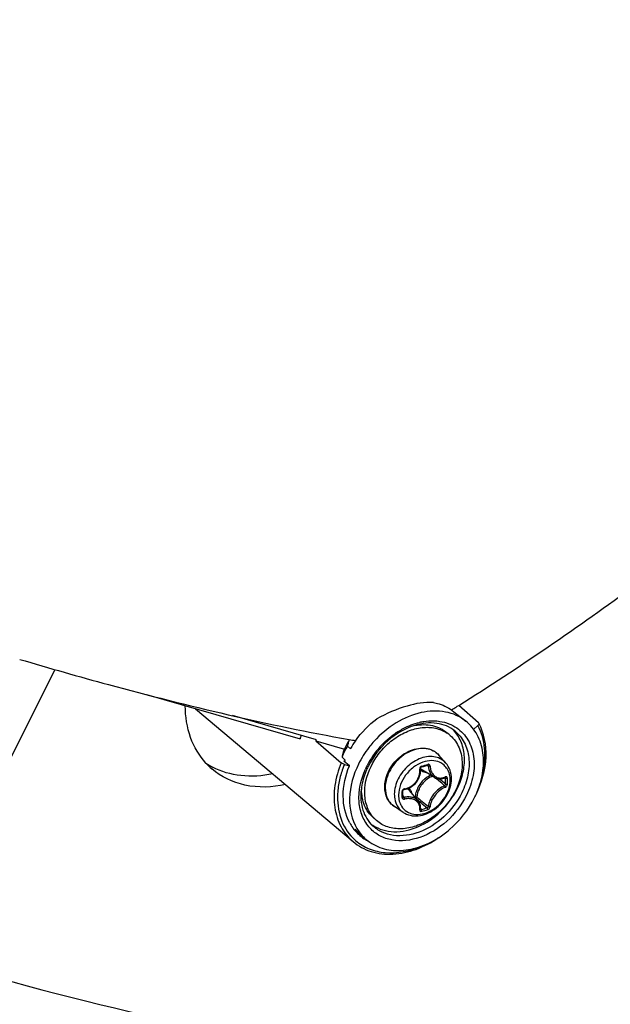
# Model space of a CAD drawing. Header units: millimetres. Extents: x 0 to 420, y 0 to 297.
# Tile 349 of 502: x 346.23 to 350.96, y 170.7 to 178.57. Entities that reach past the tile are written whole.
import ezdxf

# ---------------------------------------------------------------- set-up
doc = ezdxf.new("R2010")
doc.units = ezdxf.units.MM
doc.header["$LTSCALE"] = 23.1
doc.layers.get('0').update_dxf_attribs({"linetype": 'CONTINUOUS'})
doc.layers.add('02___PRT_ALL_AXES', color=7, linetype='CONTINUOUS')

msp = doc.modelspace()

# ---------------------------------------------------------------- linework, layer by layer
at = {"color": 7, "linetype": 'CONTINUOUS'}
for p, q in [((345.3779, 171.1115), (346.5157, 173.3716)), ((347.2466, 173.1718), (348.474, 172.8175)), ((349.7316, 173.0787), (349.7434, 173.0862)), ((349.7316, 173.0787), (349.7434, 173.0862)), ((349.9017, 172.9455), (349.7434, 173.0862)), ((347.639, 173.0585), (348.8984, 171.9966)), ((348.6046, 172.8105), (347.9351, 173.0038)), ((349.6853, 173.0499), (349.6931, 173.0548)), ((349.6853, 173.0498), (349.6932, 173.0547)), ((349.705, 173.0357), (349.8003, 172.9596)), ((349.2572, 172.8761), (349.2582, 172.8767)), ((349.2576, 172.8749), (349.2586, 172.8755)), ((349.6756, 172.845), (349.6506, 172.8667)), ((349.8965, 172.9239), (349.8623, 172.8943)), ((348.6009, 172.8016), (348.6046, 172.8105)), ((348.6009, 172.8016), (348.8287, 172.7358)), ((348.6009, 172.8016), (348.8036, 172.6276)), ((348.8633, 172.8024), (348.8599, 172.7885)), ((348.8641, 172.8044), (348.8633, 172.8024)), ((348.9183, 172.8038), (348.919, 172.8048)), ((348.9186, 172.8036), (348.9194, 172.8046)), ((348.82, 172.7149), (348.8203, 172.7159)), ((348.8531, 172.7601), (348.8767, 172.7391)), ((348.8767, 172.7391), (348.8772, 172.7401)), ((348.8098, 172.6726), (348.8334, 172.6516)), ((348.8341, 172.6418), (348.8256, 172.6413)), ((348.8686, 172.6031), (348.8256, 172.6413)), ((348.8285, 172.6146), (348.8686, 172.6031)), ((349.6405, 172.6251), (349.5851, 172.6876)), ((349.4303, 172.5195), (349.4338, 172.5321)), ((349.4338, 172.5321), (349.4362, 172.5449)), ((349.4362, 172.5449), (349.4374, 172.5578)), ((349.4366, 172.5826), (349.4369, 172.5842)), ((349.4366, 172.5812), (349.4366, 172.5826)), ((349.4375, 172.5707), (349.4366, 172.5812)), ((349.4369, 172.5842), (349.4374, 172.5857)), ((349.4374, 172.5857), (349.438, 172.5872)), ((349.4374, 172.5578), (349.4375, 172.5707)), ((349.438, 172.5872), (349.4389, 172.5887)), ((349.4389, 172.5887), (349.4399, 172.59)), ((349.4399, 172.59), (349.441, 172.5912)), ((349.441, 172.5912), (349.4422, 172.5922)), ((349.4422, 172.5922), (349.4435, 172.593)), ((349.4435, 172.593), (349.4448, 172.5936)), ((349.4448, 172.5936), (349.4454, 172.5938)), ((349.4454, 172.5938), (349.4603, 172.5979)), ((349.5465, 172.5113), (349.4537, 172.5689)), ((349.4603, 172.5979), (349.4691, 172.6005)), ((349.4691, 172.6005), (349.4779, 172.603)), ((349.4779, 172.603), (349.4928, 172.6074)), ((349.4896, 172.6065), (349.5008, 172.6005)), ((349.4928, 172.6074), (349.4933, 172.6076)), ((349.4933, 172.6076), (349.4944, 172.6077)), ((349.4944, 172.6077), (349.4953, 172.6077)), ((349.4953, 172.6077), (349.4961, 172.6074)), ((349.4961, 172.6074), (349.4964, 172.6073)), ((349.377, 172.4445), (349.3872, 172.4532)), ((349.3872, 172.4532), (349.3967, 172.4627)), ((349.3967, 172.4627), (349.4054, 172.4729)), ((349.4054, 172.4729), (349.4131, 172.4838)), ((349.4131, 172.4838), (349.4199, 172.4952)), ((349.4199, 172.4952), (349.4256, 172.5072)), ((349.4256, 172.5072), (349.4303, 172.5195)), ((349.5465, 172.5114), (349.5502, 172.5092)), ((349.5502, 172.5092), (349.5586, 172.5051)), ((349.5586, 172.5051), (349.5674, 172.5021)), ((349.5674, 172.5021), (349.5767, 172.5)), ((349.5767, 172.5), (349.5862, 172.4989)), ((349.5862, 172.4989), (349.596, 172.4989)), ((349.5869, 172.4989), (349.5892, 172.497)), ((349.596, 172.4989), (349.6059, 172.5)), ((349.6059, 172.5), (349.6159, 172.5021)), ((349.6159, 172.5021), (349.6258, 172.5052)), ((349.6258, 172.5052), (349.6333, 172.5082)), ((349.6304, 172.5071), (349.6374, 172.5034)), ((349.6342, 172.5089), (349.6333, 172.5082)), ((349.6333, 172.5082), (349.6346, 172.5087)), ((349.6346, 172.5087), (349.6351, 172.5087)), ((349.2971, 172.4037), (349.2974, 172.405)), ((349.2971, 172.4029), (349.2971, 172.4037)), ((349.2972, 172.3842), (349.2971, 172.4029)), ((349.2971, 172.3556), (349.2972, 172.3791)), ((349.2972, 172.3791), (349.2972, 172.3842)), ((349.2974, 172.405), (349.2979, 172.4064)), ((349.2979, 172.4064), (349.2986, 172.4078)), ((349.2986, 172.4078), (349.2995, 172.4091)), ((349.2995, 172.4091), (349.3006, 172.4104)), ((349.3006, 172.4104), (349.3018, 172.4115)), ((349.3018, 172.4115), (349.3031, 172.4124)), ((349.3031, 172.4124), (349.3046, 172.4132)), ((349.3046, 172.4132), (349.306, 172.4138)), ((349.306, 172.4138), (349.3075, 172.4142)), ((349.3075, 172.4142), (349.3079, 172.4143)), ((349.3079, 172.4143), (349.3176, 172.4162)), ((349.3176, 172.4162), (349.3302, 172.4197)), ((349.3302, 172.4197), (349.3426, 172.4243)), ((349.3426, 172.4243), (349.3546, 172.43)), ((349.4187, 172.3225), (349.3487, 172.4059)), ((349.3546, 172.43), (349.3661, 172.4368)), ((349.3661, 172.4368), (349.377, 172.4445)), ((349.2971, 172.3553), (349.2971, 172.3556)), ((349.2972, 172.3544), (349.2971, 172.3553)), ((349.2972, 172.3625), (349.3065, 172.3501)), ((349.2975, 172.3537), (349.2972, 172.3544)), ((349.2978, 172.3532), (349.2975, 172.3537)), ((349.3957, 172.3553), (349.3921, 172.3542)), ((349.4054, 172.3384), (349.4388, 172.3101)), ((349.4235, 172.3162), (349.4188, 172.3224)), ((349.4282, 172.3084), (349.4235, 172.3162)), ((349.432, 172.3), (349.4282, 172.3084)), ((349.4348, 172.2911), (349.432, 172.3)), ((349.2991, 172.2309), (349.2293, 172.2767)), ((349.4367, 172.2818), (349.4348, 172.2911)), ((349.4366, 172.2551), (349.4374, 172.2623)), ((349.4366, 172.2546), (349.4366, 172.2551)), ((349.4366, 172.2542), (349.4366, 172.2546)), ((349.4366, 172.2543), (349.4375, 172.2534)), ((349.4366, 172.2542), (349.4366, 172.2542)), ((349.4366, 172.2542), (349.4366, 172.2541)), ((349.4366, 172.2541), (349.4366, 172.2542)), ((349.4375, 172.2722), (349.4367, 172.2818)), ((349.4373, 172.2613), (349.4433, 172.2531)), ((349.4373, 172.2613), (349.44, 172.2576)), ((349.4374, 172.2623), (349.4375, 172.2722)), ((349.4375, 172.2534), (349.4384, 172.2529)), ((349.0864, 172.1647), (349.0614, 172.1864)), ((348.9159, 172.0952), (348.9909, 172.0249))]:
    msp.add_line(p, q, dxfattribs=at)
for centre, radius, start, end in [((337.6959, 192.2609), 22.6454, 301.99143, 302.10594), ((349.5443, 172.467), 0.4964, 102.35584, 103.39317), ((349.896, 172.9392), 0.00851, 28.56373, 48.41066), ((349.6052, 172.3237), 0.6529, 122.20852, 124.48306), ((349.5092, 172.6528), 0.2542, 49.1138, 56.51182), ((349.4979, 172.6905), 0.2832, 42.60205, 45.66151), ((349.497, 172.6897), 0.2844, 41.99938, 42.60345), ((349.2364, 172.5828), 0.7977, 160.76971, 162.89348), ((349.393, 172.4876), 0.6165, 149.08064, 157.71362), ((349.3954, 172.4844), 0.6199, 149.14201, 156.08799), ((361.4601, 169.7546), 12.9603, 166.462, 166.59096), ((351.6679, 188.6569), 16.0889, 259.97047, 260.16442), ((349.5695, 172.3395), 0.7998, 144.50987, 149.93806), ((349.6779, 172.2478), 0.8235, 138.07399, 138.89063), ((349.5108, 172.3803), 0.7594, 149.99258, 157.36295), ((360.0224, 170.001), 11.5265, 166.38196, 166.59805), ((349.3701, 172.4961), 0.592, 156.12221, 158.30748), ((349.3728, 172.4964), 0.5945, 157.76332, 158.33907), ((349.6295, 172.2887), 0.6952, 138.04167, 152.84659), ((349.4699, 172.5855), 0.1539, 50.53518, 52.38989), ((349.4701, 172.5857), 0.1537, 47.20358, 50.53486), ((349.4695, 172.5852), 0.1545, 41.53019, 47.1948), ((348.1379, 173.0057), 0.5648, 222.41909, 229.09625), ((348.043, 173.1003), 0.5743, 235.9064, 242.2054), ((349.5032, 172.3728), 0.7255, 157.40098, 158.38945), ((348.9154, 174.5333), 2.0045, 285.39308, 286.80749), ((349.5362, 172.402), 0.2433, 109.04173, 109.22932), ((349.5857, 172.312), 0.6455, 154.36212, 155.89254), ((349.5886, 172.3106), 0.6488, 153.67762, 154.36295), ((349.5915, 172.3092), 0.652, 153.18809, 153.67746), ((349.5948, 172.3075), 0.6558, 152.91998, 153.18831), ((349.501, 172.6452), 0.0898, 224.14979, 225.13489), ((349.5012, 172.6455), 0.0901, 225.16768, 238.19258), ((349.6159, 172.3256), 0.2113, 135.09832, 148.10442), ((349.6022, 172.3435), 0.202, 114.0645, 126.40526), ((341.4495, 162.9372), 12.5417, 49.56104, 49.72441), ((342.1847, 163.7986), 11.4092, 49.26308, 49.56466), ((341.6061, 163.0006), 12.4061, 49.65654, 49.94798), ((349.5918, 172.6116), 0.1071, 290.31697, 292.26307), ((349.5906, 172.6146), 0.1103, 292.2624, 294.07545), ((348.1722, 172.4796), 1.4654, 0.00233, 0.92882), ((348.2208, 172.4796), 1.4168, 359.05537, 0.00295), ((348.1739, 172.4787), 1.4783, 0.0024, 0.92888), ((348.223, 172.4787), 1.4292, 359.05547, 0.00301), ((349.4474, 172.3595), 0.4872, 171.29203, 173.56599), ((349.364, 172.4139), 0.3977, 177.1917, 179.98868), ((347.1498, 172.3743), 2.1407, 0.00233, 0.64253), ((347.2299, 172.3743), 2.0607, 359.34524, 0.00194), ((349.3133, 172.3985), 0.0216, 99.06376, 106.76369), ((349.2797, 172.3479), 0.0902, 40.02572, 53.88647), ((349.2644, 172.3475), 0.1114, 16.50857, 23.3442), ((349.1903, 172.6856), 0.7582, 333.67513, 335.77717), ((349.3723, 172.3505), 0.5985, 178.51375, 179.44354), ((349.2944, 172.3556), 0.00271, 351.60329, 359.32144), ((357.0616, 181.4394), 11.8794, 229.89404, 230.16205), ((356.5517, 180.7317), 11.0235, 229.81565, 230.16603), ((356.1132, 180.3022), 10.3986, 230.16047, 230.51372), ((349.0685, 173.6402), 1.4368, 285.12112, 287.07727), ((349.0691, 173.6383), 1.4495, 285.13021, 287.08635), ((349.1993, 172.3257), 0.3737, 208.54381, 215.62102), ((349.2139, 172.3626), 0.2831, 232.5931, 236.29001), ((349.2529, 172.3569), 0.2543, 221.70798, 229.09647), ((349.1888, 172.3184), 0.361, 215.64613, 220.82925), ((349.184, 172.3143), 0.3546, 220.83361, 226.83165), ((349.2409, 172.2886), 0.3635, 210.78956, 217.90647), ((349.232, 172.2818), 0.3523, 217.92069, 226.79847), ((349.1681, 172.2959), 0.3828, 228.01862, 229.59439), ((349.1833, 172.3139), 0.3539, 226.85634, 236.27715), ((349.0762, 172.2464), 0.2306, 241.72297, 244.19128), ((349.1843, 172.3153), 0.3555, 236.27815, 236.60178), ((349.1873, 172.3201), 0.3613, 236.62233, 243.37444)]:
    msp.add_arc(centre, radius, start, end, dxfattribs=at)
for points, knots in [([(343.7861, 171.6694), (344.9761, 171.201), (347.479, 170.4517), (351.4264, 169.92), (355.5525, 169.97), (361.2919, 170.8227), (368.5188, 173.3611), (373.7947, 176.6406), (376.308, 178.5673)], [0, 0, 0, 0, 0.110691, 0.22497, 0.343508, 0.466632, 0.725895, 1, 1, 1, 1]), ([(376.888, 178.065), (374.3747, 176.1383), (369.0988, 172.8588), (361.8719, 170.3204), (356.1325, 169.4677), (352.0064, 169.4177), (348.059, 169.9494), (345.5561, 170.6987), (344.3661, 171.1671)], [0, 0, 0, 0, 0.274105, 0.533368, 0.656492, 0.77503, 0.889309, 1, 1, 1, 1]), ([(349.7434, 173.0862), (350.2268, 173.3899), (352.0874, 174.6592), (353.7621, 176.2064), (354.8458, 177.4915)], [0, 0, 0, 0, 0.253486, 1, 1, 1, 1]), ([(346.2322, 173.454), (346.4683, 173.3841), (347.3375, 173.137), (348.2185, 172.9284), (348.8659, 172.8139)], [0, 0, 0, 0, 0.272475, 1, 1, 1, 1]), ([(347.721, 172.6247), (347.6675, 172.6832), (347.582, 172.8301), (347.557, 172.9967), (347.5567, 173.0822)], [0, 0, 0, 0, 0.481079, 1, 1, 1, 1]), ([(349.5401, 173.1092), (349.4698, 173.1138), (349.3103, 173.0842), (349.1646, 173.0207), (349.0875, 172.9786)], [0, 0, 0, 0, 0.445046, 1, 1, 1, 1]), ([(349.5401, 173.1092), (349.5554, 173.1065), (349.6143, 173.0923), (349.6699, 173.0638), (349.705, 173.0357)], [0, 0, 0, 0, 0.25741, 1, 1, 1, 1]), ([(349.8003, 172.9596), (349.7539, 172.9967), (349.6342, 173.0487), (349.4326, 173.0385), (349.2323, 172.953), (349.1165, 172.8552), (349.0651, 172.798)], [0, 0, 0, 0, 0.217034, 0.455012, 0.718891, 1, 1, 1, 1]), ([(349.3928, 172.926), (349.3137, 172.902), (349.1634, 172.8128), (349.0573, 172.6754), (349.019, 172.598)], [0, 0, 0, 0, 0.488907, 1, 1, 1, 1]), ([(349.2582, 172.8767), (349.2718, 172.8853), (349.3256, 172.9163), (349.3844, 172.9392), (349.4293, 172.9499)], [0, 0, 0, 0, 0.258204, 1, 1, 1, 1]), ([(349.7113, 172.8824), (349.671, 172.9146), (349.5625, 172.9575), (349.4491, 172.9431), (349.3928, 172.926)], [0, 0, 0, 0, 0.467903, 1, 1, 1, 1]), ([(349.3928, 172.9251), (349.4392, 172.9341), (349.5112, 172.9353), (349.5976, 172.9051), (349.6344, 172.8808), (349.6506, 172.8667)], [0, 0, 0, 0, 0.520291, 0.763324, 1, 1, 1, 1]), ([(349.438, 172.9519), (349.4468, 172.9538), (349.4811, 172.9604), (349.5163, 172.9631), (349.5422, 172.9625)], [0, 0, 0, 0, 0.256535, 1, 1, 1, 1]), ([(349.5422, 172.9625), (349.5592, 172.9621), (349.6239, 172.9568), (349.6875, 172.9331), (349.7271, 172.9061)], [0, 0, 0, 0, 0.261575, 1, 1, 1, 1]), ([(349.8818, 172.3745), (349.906, 172.4284), (349.9407, 172.5381), (349.9461, 172.704), (349.9011, 172.8525), (349.8372, 172.9301), (349.8003, 172.9596)], [0, 0, 0, 0, 0.279839, 0.538543, 0.775814, 1, 1, 1, 1]), ([(349.8815, 172.3746), (349.9273, 172.4675), (349.9844, 172.6601), (349.9472, 172.8628), (349.9035, 172.9432)], [0, 0, 0, 0, 0.530644, 1, 1, 1, 1]), ([(349.9035, 172.9432), (349.9058, 172.9389), (349.903, 172.9302), (349.8981, 172.9253), (349.8965, 172.9239)], [0, 0, 0, 0, 0.696412, 1, 1, 1, 1]), ([(348.9913, 172.3924), (348.9913, 172.4729), (349.0298, 172.598), (349.1273, 172.7345), (349.2232, 172.8216), (349.3321, 172.8829), (349.4459, 172.9135), (349.5557, 172.91), (349.6216, 172.8833), (349.6495, 172.8649)], [0, 0, 0, 0, 0.254142, 0.391, 0.527564, 0.659013, 0.781772, 0.894694, 1, 1, 1, 1]), ([(349.731, 172.4183), (349.7511, 172.4589), (349.7815, 172.5419), (349.7946, 172.6692), (349.7723, 172.7865), (349.7326, 172.8529), (349.7083, 172.88)], [0, 0, 0, 0, 0.278014, 0.537515, 0.77657, 1, 1, 1, 1]), ([(349.7113, 172.8824), (349.7425, 172.8575), (349.7959, 172.7914), (349.8313, 172.6649), (349.8227, 172.5243), (349.79, 172.4322), (349.7678, 172.3873)], [0, 0, 0, 0, 0.222971, 0.459982, 0.719377, 1, 1, 1, 1]), ([(349.7271, 172.9061), (349.7633, 172.8813), (349.827, 172.8125), (349.8716, 172.6747), (349.865, 172.5196), (349.8295, 172.4178), (349.8049, 172.3681)], [0, 0, 0, 0, 0.223214, 0.459267, 0.718396, 1, 1, 1, 1]), ([(349.9325, 172.5357), (349.949, 172.603), (349.9624, 172.7371), (349.9263, 172.8686), (349.8965, 172.9239)], [0, 0, 0, 0, 0.52467, 1, 1, 1, 1]), ([(349.0574, 172.7892), (349.0459, 172.7761), (349.0021, 172.7225), (348.965, 172.6634), (348.9421, 172.617)], [0, 0, 0, 0, 0.252116, 1, 1, 1, 1]), ([(349.6756, 172.845), (349.6908, 172.8319), (349.7185, 172.8014), (349.7595, 172.7269), (349.7707, 172.6612), (349.7707, 172.6174)], [0, 0, 0, 0, 0.238021, 0.481682, 1, 1, 1, 1]), ([(349.5638, 172.7075), (349.5475, 172.72), (349.5082, 172.7392), (349.4407, 172.7446), (349.37, 172.7281), (349.3018, 172.6919), (349.2415, 172.639), (349.1799, 172.555), (349.1554, 172.4773), (349.1554, 172.4272)], [0, 0, 0, 0, 0.104897, 0.216899, 0.338904, 0.47012, 0.607003, 0.744549, 1, 1, 1, 1]), ([(349.1601, 172.4977), (349.1726, 172.5474), (349.2238, 172.641), (349.3091, 172.705), (349.3565, 172.7246)], [0, 0, 0, 0, 0.499995, 1, 1, 1, 1]), ([(349.3565, 172.7246), (349.3771, 172.733), (349.419, 172.745), (349.4827, 172.7454), (349.5409, 172.7268), (349.5723, 172.702), (349.5851, 172.6876)], [0, 0, 0, 0, 0.270574, 0.524505, 0.765155, 1, 1, 1, 1]), ([(348.8036, 172.6276), (348.7795, 172.5692), (348.7457, 172.4509), (348.7432, 172.273), (348.7922, 172.1139), (348.8594, 172.0295), (348.8984, 171.9966)], [0, 0, 0, 0, 0.278742, 0.537009, 0.774893, 1, 1, 1, 1]), ([(348.8285, 172.6146), (348.824, 172.6034), (348.8069, 172.559), (348.7939, 172.5131), (348.7869, 172.4783)], [0, 0, 0, 0, 0.254478, 1, 1, 1, 1]), ([(348.8285, 172.6146), (348.8215, 172.6167), (348.8129, 172.6208), (348.8051, 172.6262), (348.8036, 172.6276)], [0, 0, 0, 0, 0.780934, 1, 1, 1, 1]), ([(348.9421, 172.617), (348.9002, 172.5324), (348.8485, 172.3573), (348.8864, 172.1733), (348.9286, 172.1025)], [0, 0, 0, 0, 0.534142, 1, 1, 1, 1]), ([(349.7707, 172.6174), (349.7707, 172.5333), (349.7288, 172.4029), (349.624, 172.263), (349.5217, 172.1758), (349.4067, 172.1175), (349.2882, 172.0934), (349.1762, 172.1068), (349.1123, 172.1422), (349.0864, 172.1647)], [0, 0, 0, 0, 0.256473, 0.394543, 0.531644, 0.662632, 0.784011, 0.89531, 1, 1, 1, 1]), ([(349.571, 172.6693), (349.5534, 172.6747), (349.5147, 172.6797), (349.4551, 172.6703), (349.3959, 172.6454), (349.3225, 172.5939), (349.2525, 172.5054), (349.2281, 172.4175), (349.2281, 172.3752)], [0, 0, 0, 0, 0.108641, 0.225762, 0.35139, 0.483442, 0.751147, 1, 1, 1, 1]), ([(349.456, 172.6317), (349.4291, 172.6223), (349.3772, 172.5932), (349.2966, 172.5118), (349.262, 172.4254), (349.262, 172.3696)], [0, 0, 0, 0, 0.249772, 0.51087, 1, 1, 1, 1]), ([(349.5899, 172.6312), (349.5702, 172.6398), (349.5244, 172.6484), (349.4792, 172.6397), (349.4568, 172.6319)], [0, 0, 0, 0, 0.475922, 1, 1, 1, 1]), ([(349.495, 172.6144), (349.4951, 172.6135), (349.4952, 172.6112), (349.4943, 172.6079), (349.4928, 172.6074)], [0, 0, 0, 0, 0.339767, 1, 1, 1, 1]), ([(349.5141, 172.6003), (349.5138, 172.6048), (349.5106, 172.612), (349.5019, 172.6155), (349.4972, 172.6151), (349.495, 172.6144)], [0, 0, 0, 0, 0.502703, 0.74499, 1, 1, 1, 1]), ([(349.6405, 172.6251), (349.6314, 172.6354), (349.61, 172.6536), (349.5844, 172.6652), (349.571, 172.6693)], [0, 0, 0, 0, 0.49562, 1, 1, 1, 1]), ([(349.6749, 172.4888), (349.6749, 172.5044), (349.6715, 172.5348), (349.6546, 172.5766), (349.627, 172.6102), (349.6028, 172.6255), (349.5899, 172.6312)], [0, 0, 0, 0, 0.267263, 0.518158, 0.759229, 1, 1, 1, 1]), ([(349.6848, 172.4999), (349.6848, 172.523), (349.678, 172.5684), (349.6551, 172.6086), (349.6405, 172.6251)], [0, 0, 0, 0, 0.512429, 1, 1, 1, 1]), ([(348.3576, 172.4523), (348.2519, 172.4298), (348.0386, 172.4214), (347.8426, 172.5143), (347.7681, 172.5788)], [0, 0, 0, 0, 0.523069, 1, 1, 1, 1]), ([(348.2554, 172.5385), (348.1722, 172.5209), (348.006, 172.5091), (347.8446, 172.5557), (347.7752, 172.5923)], [0, 0, 0, 0, 0.520185, 1, 1, 1, 1]), ([(348.871, 172.1472), (348.836, 172.2114), (348.8019, 172.3708), (348.8376, 172.5265), (348.8686, 172.6031)], [0, 0, 0, 0, 0.469588, 1, 1, 1, 1]), ([(349.0342, 172.104), (349.0088, 172.1314), (348.9669, 172.1985), (348.9305, 172.3625), (348.9603, 172.4948), (348.9964, 172.5757)], [0, 0, 0, 0, 0.225377, 0.46544, 1, 1, 1, 1]), ([(349.019, 172.598), (349.0124, 172.5846), (348.9886, 172.5319), (348.9724, 172.4757), (348.9659, 172.4333)], [0, 0, 0, 0, 0.257431, 1, 1, 1, 1]), ([(349.3099, 172.4199), (349.3276, 172.4227), (349.3627, 172.4358), (349.4043, 172.473), (349.4299, 172.5222), (349.4334, 172.559), (349.4313, 172.5764)], [0, 0, 0, 0, 0.24849, 0.504031, 0.757203, 1, 1, 1, 1]), ([(349.4475, 172.6007), (349.4425, 172.5993), (349.4336, 172.5924), (349.4307, 172.5815), (349.4313, 172.5764)], [0, 0, 0, 0, 0.497141, 1, 1, 1, 1]), ([(349.4313, 172.5763), (349.4327, 172.5768), (349.4349, 172.5775), (349.4368, 172.5796), (349.4367, 172.5805)], [0, 0, 0, 0, 0.63264, 1, 1, 1, 1]), ([(349.4374, 172.5688), (349.4407, 172.5664), (349.4547, 172.5574), (349.4709, 172.5522), (349.4833, 172.5504)], [0, 0, 0, 0, 0.245283, 1, 1, 1, 1]), ([(349.4475, 172.6007), (349.4475, 172.5998), (349.4476, 172.5975), (349.447, 172.5942), (349.4454, 172.5938)], [0, 0, 0, 0, 0.348, 1, 1, 1, 1]), ([(349.5008, 172.6005), (349.5007, 172.6012), (349.5001, 172.6039), (349.4982, 172.6063), (349.4964, 172.6073)], [0, 0, 0, 0, 0.264576, 1, 1, 1, 1]), ([(349.5008, 172.6005), (349.5017, 172.5822), (349.5093, 172.5476), (349.5328, 172.5199), (349.5465, 172.5114)], [0, 0, 0, 0, 0.531229, 1, 1, 1, 1]), ([(349.5141, 172.6003), (349.5118, 172.5996), (349.5073, 172.5992), (349.5027, 172.5996), (349.5008, 172.6005)], [0, 0, 0, 0, 0.5364, 1, 1, 1, 1]), ([(349.5141, 172.6003), (349.5149, 172.5879), (349.5192, 172.5641), (349.5355, 172.5332), (349.5607, 172.5118), (349.5814, 172.5061), (349.5917, 172.5054)], [0, 0, 0, 0, 0.279104, 0.533854, 0.769255, 1, 1, 1, 1]), ([(349.1517, 172.4329), (349.1517, 172.4382), (349.1525, 172.46), (349.156, 172.4817), (349.1601, 172.4977)], [0, 0, 0, 0, 0.244438, 1, 1, 1, 1]), ([(349.2859, 172.28), (349.2963, 172.2632), (349.3253, 172.2335), (349.3854, 172.2119), (349.4531, 172.215), (349.5212, 172.2409), (349.5834, 172.2864), (349.6483, 172.3641), (349.6749, 172.4399), (349.6749, 172.4888)], [0, 0, 0, 0, 0.105488, 0.213714, 0.331476, 0.460622, 0.598286, 0.738716, 1, 1, 1, 1]), ([(349.2991, 172.2309), (349.3162, 172.2196), (349.356, 172.2033), (349.4216, 172.2006), (349.4884, 172.2179), (349.5515, 172.2528), (349.6066, 172.3025), (349.6629, 172.381), (349.6848, 172.4532), (349.6848, 172.4999)], [0, 0, 0, 0, 0.11076, 0.226584, 0.349536, 0.479279, 0.613227, 0.747471, 1, 1, 1, 1]), ([(349.4822, 172.5061), (349.4743, 172.5003), (349.4444, 172.4749), (349.4211, 172.4415), (349.4098, 172.4145)], [0, 0, 0, 0, 0.251119, 1, 1, 1, 1]), ([(349.5337, 172.5193), (349.5276, 172.517), (349.5029, 172.5059), (349.4807, 172.4892), (349.4663, 172.4747)], [0, 0, 0, 0, 0.242416, 1, 1, 1, 1]), ([(349.5917, 172.5054), (349.5947, 172.5052), (349.6074, 172.5051), (349.62, 172.5079), (349.629, 172.5112)], [0, 0, 0, 0, 0.242499, 1, 1, 1, 1]), ([(349.6301, 172.4435), (349.6312, 172.444), (349.6353, 172.447), (349.6376, 172.4524), (349.6374, 172.4562)], [0, 0, 0, 0, 0.233629, 1, 1, 1, 1]), ([(349.6356, 172.5139), (349.6356, 172.5134), (349.6356, 172.5116), (349.6351, 172.5097), (349.6342, 172.5089)], [0, 0, 0, 0, 0.296838, 1, 1, 1, 1]), ([(349.6374, 172.5034), (349.6375, 172.5039), (349.6374, 172.5059), (349.6363, 172.508), (349.635, 172.5087)], [0, 0, 0, 0, 0.295427, 1, 1, 1, 1]), ([(349.6355, 172.431), (349.6378, 172.4319), (349.6463, 172.4373), (349.6519, 172.4475), (349.652, 172.4552)], [0, 0, 0, 0, 0.2401, 1, 1, 1, 1]), ([(349.652, 172.5027), (349.652, 172.5067), (349.6496, 172.5134), (349.6415, 172.5158), (349.6375, 172.5147), (349.6356, 172.5139)], [0, 0, 0, 0, 0.500392, 0.734456, 1, 1, 1, 1]), ([(349.652, 172.5027), (349.6496, 172.5017), (349.6446, 172.5011), (349.6394, 172.502), (349.6374, 172.5034)], [0, 0, 0, 0, 0.520163, 1, 1, 1, 1]), ([(349.652, 172.4552), (349.6496, 172.4542), (349.6445, 172.4536), (349.6394, 172.4548), (349.6374, 172.4562)], [0, 0, 0, 0, 0.516682, 1, 1, 1, 1]), ([(348.9633, 172.4141), (348.9571, 172.3592), (348.9629, 172.2517), (349.0188, 172.1575), (349.0545, 172.124)], [0, 0, 0, 0, 0.529954, 1, 1, 1, 1]), ([(349.0614, 172.1864), (349.0462, 172.1995), (349.0186, 172.23), (348.9775, 172.3045), (348.9663, 172.3702), (348.9663, 172.414)], [0, 0, 0, 0, 0.238021, 0.481682, 1, 1, 1, 1]), ([(349.0631, 172.1877), (349.0395, 172.2141), (349.0021, 172.2799), (348.9913, 172.3542), (348.9913, 172.3924)], [0, 0, 0, 0, 0.481107, 1, 1, 1, 1]), ([(349.7678, 172.3873), (349.7324, 172.3156), (349.6348, 172.1869), (349.4407, 172.0614), (349.2569, 172.0323), (349.1292, 172.0681), (349.0767, 172.1032), (349.0546, 172.124)], [0, 0, 0, 0, 0.277344, 0.546146, 0.78549, 0.894711, 1, 1, 1, 1]), ([(349.0568, 172.1271), (349.1052, 172.0948), (349.2322, 172.0595), (349.4295, 172.1067), (349.6084, 172.2301), (349.698, 172.3515), (349.731, 172.4183)], [0, 0, 0, 0, 0.214357, 0.456917, 0.725312, 1, 1, 1, 1]), ([(349.2293, 172.2767), (349.2171, 172.2847), (349.1947, 172.3043), (349.1611, 172.355), (349.1517, 172.402), (349.1517, 172.4329)], [0, 0, 0, 0, 0.241984, 0.486768, 1, 1, 1, 1]), ([(349.1554, 172.4272), (349.1554, 172.3972), (349.1642, 172.3518), (349.1964, 172.303), (349.2178, 172.2843), (349.2293, 172.2767)], [0, 0, 0, 0, 0.517982, 0.760912, 1, 1, 1, 1]), ([(349.2281, 172.3752), (349.2281, 172.3679), (349.2295, 172.3401), (349.2365, 172.3123), (349.2453, 172.2937)], [0, 0, 0, 0, 0.261199, 1, 1, 1, 1]), ([(349.307, 172.4192), (349.3024, 172.4178), (349.2942, 172.4123), (349.2904, 172.4028), (349.2904, 172.3983)], [0, 0, 0, 0, 0.515676, 1, 1, 1, 1]), ([(349.2904, 172.3983), (349.2914, 172.3985), (349.2939, 172.3991), (349.2971, 172.4011), (349.2971, 172.4029)], [0, 0, 0, 0, 0.335626, 1, 1, 1, 1]), ([(349.3099, 172.4199), (349.3098, 172.4185), (349.3098, 172.4166), (349.3086, 172.4144), (349.3079, 172.4143)], [0, 0, 0, 0, 0.650306, 1, 1, 1, 1]), ([(349.3667, 172.3916), (349.3654, 172.3948), (349.3594, 172.407), (349.351, 172.4179), (349.3436, 172.4249)], [0, 0, 0, 0, 0.255247, 1, 1, 1, 1]), ([(349.4098, 172.4145), (349.4077, 172.4096), (349.4006, 172.3906), (349.3965, 172.3703), (349.3957, 172.3553)], [0, 0, 0, 0, 0.258896, 1, 1, 1, 1]), ([(349.4365, 172.4372), (349.4325, 172.4306), (349.4183, 172.4047), (349.41, 172.3752), (349.4088, 172.3534)], [0, 0, 0, 0, 0.261592, 1, 1, 1, 1]), ([(349.6301, 172.4435), (349.6135, 172.4374), (349.5808, 172.4181), (349.5407, 172.3775), (349.5117, 172.3294), (349.5018, 172.2937), (349.5008, 172.2768)], [0, 0, 0, 0, 0.24174, 0.507568, 0.769195, 1, 1, 1, 1]), ([(349.6355, 172.431), (349.62, 172.4251), (349.5895, 172.4068), (349.552, 172.3687), (349.5247, 172.3236), (349.5153, 172.2903), (349.5141, 172.2745)], [0, 0, 0, 0, 0.241461, 0.507728, 0.769702, 1, 1, 1, 1]), ([(349.6356, 172.4311), (349.6358, 172.4346), (349.6342, 172.4395), (349.631, 172.4429), (349.6301, 172.4435)], [0, 0, 0, 0, 0.766459, 1, 1, 1, 1]), ([(348.7737, 172.3563), (348.7731, 172.2904), (348.793, 172.1615), (348.8668, 172.052), (348.912, 172.0113)], [0, 0, 0, 0, 0.520323, 1, 1, 1, 1]), ([(349.8049, 172.3681), (349.7663, 172.2901), (349.6595, 172.1506), (349.4471, 172.0174), (349.2467, 171.992), (349.1108, 172.0381), (349.0566, 172.0799), (349.0342, 172.104)], [0, 0, 0, 0, 0.278581, 0.547647, 0.785737, 0.894485, 1, 1, 1, 1]), ([(349.262, 172.3696), (349.262, 172.3534), (349.2656, 172.322), (349.2779, 172.2928), (349.2859, 172.28)], [0, 0, 0, 0, 0.516185, 1, 1, 1, 1]), ([(349.2904, 172.3508), (349.2913, 172.3509), (349.2938, 172.3515), (349.2968, 172.3534), (349.2971, 172.3552)], [0, 0, 0, 0, 0.321323, 1, 1, 1, 1]), ([(349.2904, 172.3508), (349.2904, 172.3486), (349.2913, 172.3441), (349.2974, 172.3369), (349.3053, 172.3361), (349.3099, 172.337)], [0, 0, 0, 0, 0.245151, 0.483798, 1, 1, 1, 1]), ([(349.2978, 172.3532), (349.2987, 172.352), (349.3015, 172.35), (349.3048, 172.3498), (349.3065, 172.3501)], [0, 0, 0, 0, 0.481798, 1, 1, 1, 1]), ([(349.4187, 172.3225), (349.4129, 172.3294), (349.3983, 172.3415), (349.3707, 172.3521), (349.3392, 172.3553), (349.3175, 172.3525), (349.3065, 172.3501)], [0, 0, 0, 0, 0.222882, 0.461558, 0.720944, 1, 1, 1, 1]), ([(349.3099, 172.337), (349.3098, 172.3394), (349.3091, 172.3439), (349.3076, 172.3483), (349.3065, 172.3501)], [0, 0, 0, 0, 0.526671, 1, 1, 1, 1]), ([(349.4221, 172.3015), (349.4174, 172.3094), (349.4041, 172.324), (349.3767, 172.3373), (349.3441, 172.342), (349.3214, 172.3395), (349.3099, 172.337)], [0, 0, 0, 0, 0.221381, 0.457911, 0.717649, 1, 1, 1, 1]), ([(349.3957, 172.3553), (349.398, 172.3558), (349.4026, 172.3559), (349.4071, 172.3546), (349.4088, 172.3534)], [0, 0, 0, 0, 0.526419, 1, 1, 1, 1]), ([(349.3957, 172.3553), (349.3957, 172.3547), (349.3959, 172.3523), (349.3964, 172.35), (349.397, 172.3483)], [0, 0, 0, 0, 0.234277, 1, 1, 1, 1]), ([(349.4013, 172.3432), (349.4042, 172.3447), (349.4074, 172.3482), (349.4087, 172.3524), (349.4088, 172.3534)], [0, 0, 0, 0, 0.762591, 1, 1, 1, 1]), ([(349.4313, 172.2506), (349.4325, 172.2595), (349.4325, 172.2773), (349.4264, 172.2942), (349.4221, 172.3015)], [0, 0, 0, 0, 0.513521, 1, 1, 1, 1]), ([(349.5823, 172.0283), (349.6127, 172.0477), (349.729, 172.134), (349.8217, 172.252), (349.8699, 172.3494)], [0, 0, 0, 0, 0.24877, 1, 1, 1, 1]), ([(349.2453, 172.2937), (349.2512, 172.2809), (349.2664, 172.2571), (349.2876, 172.2384), (349.2991, 172.2309)], [0, 0, 0, 0, 0.504391, 1, 1, 1, 1]), ([(349.4313, 172.2506), (349.431, 172.2487), (349.4312, 172.2447), (349.4364, 172.238), (349.4435, 172.238), (349.4475, 172.2391)], [0, 0, 0, 0, 0.250198, 0.477776, 1, 1, 1, 1]), ([(349.4313, 172.2506), (349.432, 172.2508), (349.4342, 172.2515), (349.4364, 172.2534), (349.4366, 172.2551)], [0, 0, 0, 0, 0.303916, 1, 1, 1, 1]), ([(349.4384, 172.2529), (349.4387, 172.2528), (349.4403, 172.2524), (349.4421, 172.2527), (349.4433, 172.2531)], [0, 0, 0, 0, 0.220787, 1, 1, 1, 1]), ([(349.4475, 172.2391), (349.4477, 172.2416), (349.4469, 172.2466), (349.4449, 172.2513), (349.4433, 172.2531)], [0, 0, 0, 0, 0.510568, 1, 1, 1, 1]), ([(349.4904, 172.2667), (349.4917, 172.2671), (349.4962, 172.2689), (349.5003, 172.2732), (349.5008, 172.2768)], [0, 0, 0, 0, 0.265099, 1, 1, 1, 1]), ([(349.495, 172.2528), (349.4953, 172.2553), (349.4944, 172.2604), (349.4921, 172.265), (349.4904, 172.2667)], [0, 0, 0, 0, 0.50766, 1, 1, 1, 1]), ([(349.495, 172.2528), (349.4974, 172.2536), (349.5063, 172.258), (349.5136, 172.2672), (349.5141, 172.2745)], [0, 0, 0, 0, 0.257299, 1, 1, 1, 1]), ([(349.5141, 172.2746), (349.5108, 172.2734), (349.5055, 172.2736), (349.5015, 172.2761), (349.5008, 172.2768)], [0, 0, 0, 0, 0.768189, 1, 1, 1, 1]), ([(348.8984, 171.9966), (348.9404, 171.9612), (349.0434, 171.9061), (349.2221, 171.8873), (349.4093, 171.9284), (349.5264, 171.9903), (349.5822, 172.0286)], [0, 0, 0, 0, 0.225242, 0.463748, 0.722341, 1, 1, 1, 1]), ([(348.92, 172.0044), (348.9518, 171.9773), (349.0268, 171.9325), (349.2061, 171.8918), (349.3504, 171.9214), (349.439, 171.9586)], [0, 0, 0, 0, 0.230425, 0.470976, 1, 1, 1, 1]), ([(348.9908, 172.0249), (349.0253, 171.9925), (349.1115, 171.9404), (349.2651, 171.9171), (349.4288, 171.9463), (349.5325, 171.9966), (349.5823, 172.0283)], [0, 0, 0, 0, 0.224132, 0.461501, 0.720249, 1, 1, 1, 1])]:
    msp.add_open_spline(points, degree=3, knots=knots, dxfattribs=at)
for points in [[(348.919, 172.8048), (348.9659, 172.8705), (349.0232, 172.9298), (349.0875, 172.9786)], [(349.1126, 172.7535), (349.149, 172.7942), (349.1905, 172.8309), (349.2355, 172.8619)], [(348.7869, 172.4783), (348.7794, 172.4414), (348.7749, 172.4037), (348.7739, 172.3661)], [(348.9299, 172.0677), (348.9415, 172.0585), (348.9539, 172.0503), (348.9669, 172.0433)]]:
    msp.add_open_spline(points, degree=3, dxfattribs=at)
at = {"layer": '02___PRT_ALL_AXES', "color": 7, "linetype": 'CONTINUOUS'}
msp.add_open_spline([(364.9345, 171.1848), (361.6352, 170.0409), (354.9756, 168.6833), (348.1812, 169.6464), (345.1831, 170.736)], degree=3, knots=[0, 0, 0, 0, 0.5226, 1, 1, 1, 1], dxfattribs=at)

doc.saveas('drawing.dxf')
